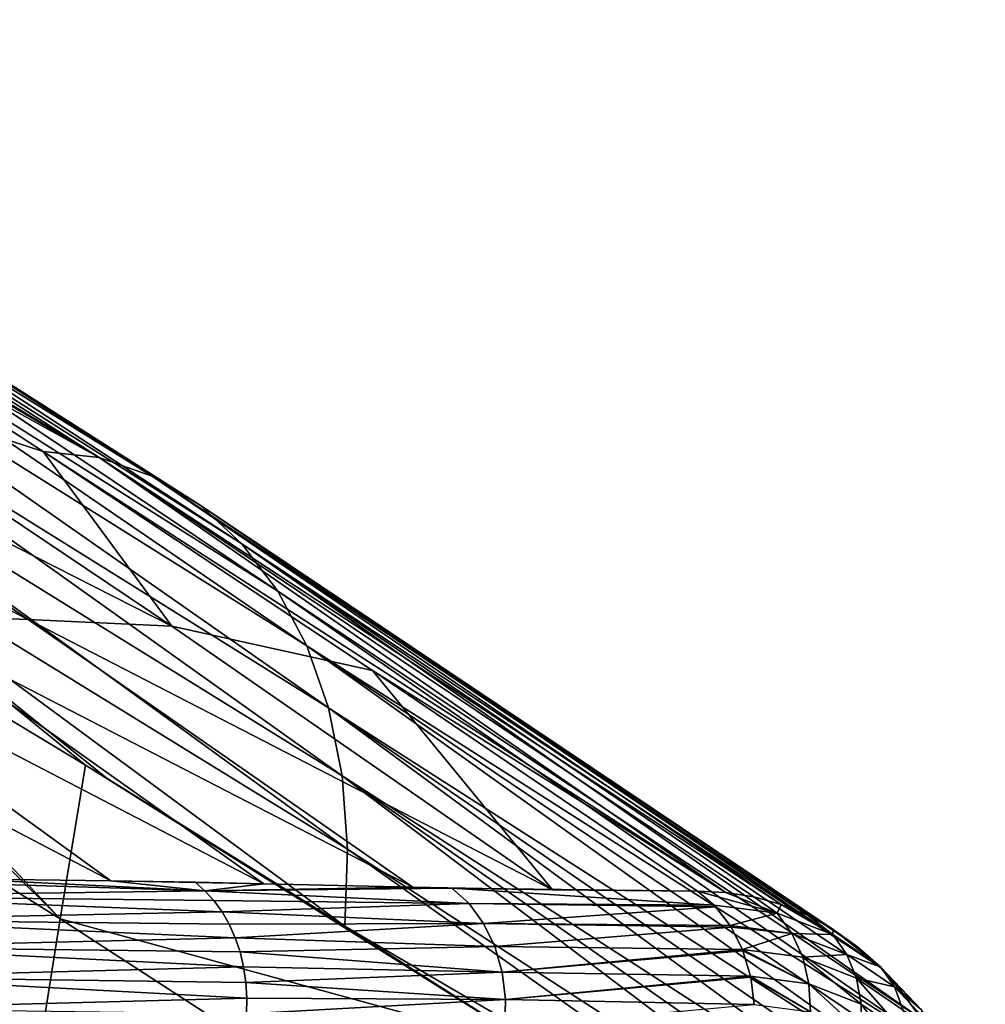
# Model space of a CAD drawing. Header units: metres. Extents: x -81 to 81, y -160 to 24.
# Tile 424 of 424: x 73.63 to 80.63, y -30.4 to -23.27. Entities that reach past the tile are written whole.
import ezdxf

# ---------------------------------------------------------------- set-up
doc = ezdxf.new("R2010")
doc.units = ezdxf.units.M
doc.layers.add('solid_501850_SW0001', color=7, linetype='CONTINUOUS')

msp = doc.modelspace()

# ---------------------------------------------------------------- linework, layer by layer
at = {"layer": 'solid_501850_SW0001'}
for points in [[(68.924377, -23.269735, 57.729954), (74.209518, -26.441969, 60.72348), (69.352821, -23.333488, 57.13459)], [(70.443069, -24.228901, 58.820374), (74.209518, -26.441969, 60.72348), (68.924377, -23.269735, 57.729954)], [(69.352821, -23.333488, 57.13459), (74.209518, -26.441969, 60.72348), (74.59346, -26.576172, 60.133121)], [(69.352821, -23.333488, 57.13459), (74.59346, -26.576172, 60.133121), (69.75914, -23.491259, 56.505722)], [(69.75914, -23.491259, 56.505722), (74.59346, -26.576172, 60.133121), (74.940308, -26.787651, 59.525368)], [(69.75914, -23.491259, 56.505722), (74.940308, -26.787651, 59.525368), (70.127022, -23.727076, 55.858139)], [(70.127022, -23.727076, 55.858139), (74.940308, -26.787651, 59.525368), (75.244461, -27.067513, 58.914726)], [(70.127022, -23.727076, 55.858139), (75.244461, -27.067513, 58.914726), (70.450478, -24.0317, 55.207054)], [(70.450478, -24.0317, 55.207054), (75.244461, -27.067513, 58.914726), (75.503128, -27.409243, 58.310463)], [(70.450478, -24.0317, 55.207054), (75.503128, -27.409243, 58.310463), (70.726433, -24.398743, 54.561882)], [(71.949432, -25.193647, 59.915546), (74.209518, -26.441969, 60.72348), (70.443069, -24.228901, 58.820374)], [(70.726433, -24.398743, 54.561882), (75.503128, -27.409243, 58.310463), (75.713341, -27.806686, 57.721691)], [(70.726433, -24.398743, 54.561882), (75.713341, -27.806686, 57.721691), (70.951744, -24.822121, 53.931831)], [(70.951744, -24.822121, 53.931831), (75.713341, -27.806686, 57.721691), (75.871025, -28.25469, 57.157776)], [(70.951744, -24.822121, 53.931831), (75.871025, -28.25469, 57.157776), (71.122475, -25.296478, 53.326298)], [(71.949165, -25.794092, 61.826294), (73.802719, -26.399252, 61.282063), (71.949432, -25.193647, 59.915546)], [(71.949432, -25.193647, 59.915546), (73.802719, -26.399252, 61.282063), (74.209518, -26.441969, 60.72348)], [(71.122475, -25.296478, 53.326298), (75.871025, -28.25469, 57.157776), (75.971771, -28.74819, 56.62838)], [(71.122475, -25.296478, 53.326298), (75.971771, -28.74819, 56.62838), (71.234383, -25.816456, 52.754955)], [(73.695381, -27.616371, 65.182961), (69.932457, -25.691992, 64.151726), (72.645317, -27.577599, 66.38929)], [(73.695381, -27.616371, 65.182961), (70.943069, -25.736265, 62.989822), (69.932457, -25.691992, 64.151726)], [(74.734985, -27.663351, 63.969494), (70.943069, -25.736265, 62.989822), (73.695381, -27.616371, 65.182961)], [(74.734985, -27.663351, 63.969494), (71.949165, -25.794092, 61.826294), (70.943069, -25.736265, 62.989822)], [(71.234383, -25.816456, 52.754955), (75.971771, -28.74819, 56.62838), (76.01004, -29.278271, 56.148006)], [(71.234383, -25.816456, 52.754955), (76.01004, -29.278271, 56.148006), (71.281769, -26.372585, 52.232952)], [(74.734985, -27.663351, 63.969494), (73.802719, -26.399252, 61.282063), (71.949165, -25.794092, 61.826294)], [(74.109131, -28.67067, 54.162468), (71.269844, -26.958542, 51.78973), (71.281769, -26.372585, 52.232952)], [(71.281769, -26.372585, 52.232952), (76.01004, -29.278271, 56.148006), (75.988831, -29.837988, 55.742531)], [(74.266327, -28.767248, 54.294331), (71.281769, -26.372585, 52.232952), (75.988831, -29.837988, 55.742531)], [(74.266327, -28.767248, 54.294331), (74.109131, -28.67067, 54.162468), (71.281769, -26.372585, 52.232952)], [(78.751648, -29.593388, 64.610497), (73.802719, -26.399252, 61.282063), (76.190666, -27.983849, 63.074974)], [(74.734985, -27.663351, 63.969494), (76.190666, -27.983849, 63.074974), (73.802719, -26.399252, 61.282063)], [(78.751648, -29.593388, 64.610497), (74.209518, -26.441969, 60.72348), (73.802719, -26.399252, 61.282063)], [(79.152428, -29.680527, 64.030022), (74.59346, -26.576172, 60.133121), (74.209518, -26.441969, 60.72348)], [(78.954201, -29.625719, 64.326591), (79.152428, -29.680527, 64.030022), (74.209518, -26.441969, 60.72348)], [(78.751648, -29.593388, 64.610497), (78.954201, -29.625719, 64.326591), (74.209518, -26.441969, 60.72348)], [(79.530205, -29.860407, 63.404766), (74.940308, -26.787651, 59.525368), (74.59346, -26.576172, 60.133121)], [(79.344872, -29.758564, 63.722267), (79.530205, -29.860407, 63.404766), (74.59346, -26.576172, 60.133121)], [(79.152428, -29.680527, 64.030022), (79.344872, -29.758564, 63.722267), (74.59346, -26.576172, 60.133121)], [(70.641571, -27.732384, 50.596813), (70.802345, -26.682409, 51.400654), (73.92643, -29.784658, 53.323544)], [(73.92643, -29.784658, 53.323544), (70.802345, -26.682409, 51.400654), (71.269844, -26.958542, 51.78973)], [(79.873444, -30.137127, 62.746552), (75.244461, -27.067513, 58.914726), (74.940308, -26.787651, 59.525368)], [(79.706947, -29.986544, 63.078926), (79.873444, -30.137127, 62.746552), (74.940308, -26.787651, 59.525368)], [(79.530205, -29.860407, 63.404766), (79.706947, -29.986544, 63.078926), (74.940308, -26.787651, 59.525368)], [(73.92643, -29.784658, 53.323544), (71.269844, -26.958542, 51.78973), (74.109131, -28.67067, 54.162468)], [(80.167763, -30.508911, 62.073639), (75.503128, -27.409243, 58.310463), (75.244461, -27.067513, 58.914726)], [(80.027832, -30.311796, 62.41008), (80.167763, -30.508911, 62.073639), (75.244461, -27.067513, 58.914726)], [(79.873444, -30.137127, 62.746552), (80.027832, -30.311796, 62.41008), (75.244461, -27.067513, 58.914726)], [(80.290955, -30.725571, 61.742344), (75.713341, -27.806686, 57.721691), (75.503128, -27.409243, 58.310463)], [(80.167763, -30.508911, 62.073639), (80.290955, -30.725571, 61.742344), (75.503128, -27.409243, 58.310463)], [(74.294212, -29.507711, 69.900307), (70.517693, -27.533373, 68.778412), (73.192101, -29.493639, 71.123077)], [(74.294212, -29.507711, 69.900307), (71.586067, -27.55002, 67.587807), (70.517693, -27.533373, 68.778412)], [(75.403198, -29.530855, 68.656242), (71.586067, -27.55002, 67.587807), (74.294212, -29.507711, 69.900307)], [(75.403198, -29.530855, 68.656242), (72.645317, -27.577599, 66.38929), (71.586067, -27.55002, 67.587807)], [(76.483963, -29.555817, 67.411972), (72.645317, -27.577599, 66.38929), (75.403198, -29.530855, 68.656242)], [(76.483963, -29.555817, 67.411972), (73.695381, -27.616371, 65.182961), (72.645317, -27.577599, 66.38929)], [(77.49437, -29.573509, 66.197609), (73.695381, -27.616371, 65.182961), (76.483963, -29.555817, 67.411972)], [(77.49437, -29.573509, 66.197609), (74.734985, -27.663351, 63.969494), (73.695381, -27.616371, 65.182961)], [(77.49437, -29.573509, 66.197609), (76.190666, -27.983849, 63.074974), (74.734985, -27.663351, 63.969494)], [(70.483246, -28.788628, 49.811275), (70.641571, -27.732384, 50.596813), (73.749916, -30.897308, 52.490707)], [(70.641571, -27.732384, 50.596813), (73.92643, -29.784658, 53.323544), (73.749916, -30.897308, 52.490707)], [(80.480659, -31.20344, 61.115273), (75.871025, -28.25469, 57.157776), (75.713341, -27.806686, 57.721691)], [(80.395538, -30.95822, 61.421547), (80.480659, -31.20344, 61.115273), (75.713341, -27.806686, 57.721691)], [(80.290955, -30.725571, 61.742344), (80.395538, -30.95822, 61.421547), (75.713341, -27.806686, 57.721691)], [(78.751648, -29.593388, 64.610497), (76.190666, -27.983849, 63.074974), (78.546219, -29.582447, 64.880486)], [(77.49437, -29.573509, 66.197609), (78.546219, -29.582447, 64.880486), (76.190666, -27.983849, 63.074974)], [(80.593567, -31.723492, 60.552338), (75.971771, -28.74819, 56.62838), (75.871025, -28.25469, 57.157776)], [(80.546547, -31.459229, 60.825069), (80.593567, -31.723492, 60.552338), (75.871025, -28.25469, 57.157776)], [(80.480659, -31.20344, 61.115273), (80.546547, -31.459229, 60.825069), (75.871025, -28.25469, 57.157776)], [(73.92643, -29.784658, 53.323544), (74.109131, -28.67067, 54.162468), (77.404427, -30.735371, 56.937317)], [(74.109131, -28.67067, 54.162468), (75.988831, -29.837988, 55.742531), (77.404427, -30.735371, 56.937317)], [(74.266327, -28.767248, 54.294331), (75.988831, -29.837988, 55.742531), (74.109131, -28.67067, 54.162468)], [(80.63311, -32.268044, 60.064133), (76.01004, -29.278271, 56.148006), (75.971771, -28.74819, 56.62838)], [(80.622215, -31.993786, 60.298447), (80.63311, -32.268044, 60.064133), (75.971771, -28.74819, 56.62838)], [(80.593567, -31.723492, 60.552338), (80.622215, -31.993786, 60.298447), (75.971771, -28.74819, 56.62838)], [(70.483246, -28.788628, 49.811275), (73.749916, -30.897308, 52.490707), (73.570374, -32.015556, 51.669205)], [(80.626938, -32.54488, 59.849358), (75.988831, -29.837988, 55.742531), (76.01004, -29.278271, 56.148006)], [(80.63311, -32.268044, 60.064133), (80.626938, -32.54488, 59.849358), (76.01004, -29.278271, 56.148006)], [(74.975395, -29.58036, 69.283424), (73.192101, -29.493639, 71.123077), (72.060196, -29.48877, 72.367058)], [(72.195816, -29.620481, 72.49102), (74.975395, -29.58036, 69.283424), (72.060196, -29.48877, 72.367058)], [(74.975395, -29.58036, 69.283424), (74.294212, -29.507711, 69.900307), (73.192101, -29.493639, 71.123077)], [(74.903976, -29.519394, 69.218262), (75.403198, -29.530855, 68.656242), (74.294212, -29.507711, 69.900307)], [(74.975395, -29.58036, 69.283424), (74.903976, -29.519394, 69.218262), (74.294212, -29.507711, 69.900307)], [(74.975395, -29.58036, 69.283424), (75.403198, -29.530855, 68.656242), (74.903976, -29.519394, 69.218262)], [(74.975395, -29.58036, 69.283424), (76.483963, -29.555817, 67.411972), (75.403198, -29.530855, 68.656242)], [(72.195816, -29.620481, 72.49102), (75.041054, -29.651962, 69.343643), (74.975395, -29.58036, 69.283424)], [(74.975395, -29.58036, 69.283424), (76.745491, -29.561071, 67.102745), (76.483963, -29.555817, 67.411972)], [(74.975395, -29.58036, 69.283424), (76.764801, -29.561441, 67.079773), (76.745491, -29.561071, 67.102745)], [(74.975395, -29.58036, 69.283424), (76.891205, -29.674074, 67.185699), (76.764801, -29.561441, 67.079773)], [(74.975395, -29.58036, 69.283424), (75.041054, -29.651962, 69.343643), (76.891205, -29.674074, 67.185699)], [(76.764801, -29.561441, 67.079773), (77.49437, -29.573509, 66.197609), (76.483963, -29.555817, 67.411972)], [(76.745491, -29.561071, 67.102745), (76.764801, -29.561441, 67.079773), (76.483963, -29.555817, 67.411972)], [(76.764801, -29.561441, 67.079773), (78.546219, -29.582447, 64.880486), (77.49437, -29.573509, 66.197609)], [(78.667397, -29.685448, 64.975273), (78.546219, -29.582447, 64.880486), (76.764801, -29.561441, 67.079773)], [(76.891205, -29.674074, 67.185699), (78.667397, -29.685448, 64.975273), (76.764801, -29.561441, 67.079773)], [(79.123291, -29.742901, 64.358864), (78.751648, -29.593388, 64.610497), (78.546219, -29.582447, 64.880486)], [(78.667397, -29.685448, 64.975273), (79.123291, -29.742901, 64.358864), (78.546219, -29.582447, 64.880486)], [(79.123291, -29.742901, 64.358864), (78.954201, -29.625719, 64.326591), (78.751648, -29.593388, 64.610497)], [(72.195816, -29.620481, 72.49102), (75.100098, -29.733259, 69.39814), (75.041054, -29.651962, 69.343643)], [(72.306168, -29.790167, 72.591888), (75.100098, -29.733259, 69.39814), (72.195816, -29.620481, 72.49102)], [(75.041054, -29.651962, 69.343643), (75.100098, -29.733259, 69.39814), (76.891205, -29.674074, 67.185699)], [(75.100098, -29.733259, 69.39814), (76.99633, -29.817236, 67.277092), (76.891205, -29.674074, 67.185699)], [(76.891205, -29.674074, 67.185699), (78.678856, -29.697475, 64.984184), (78.667397, -29.685448, 64.975273)], [(76.99633, -29.817236, 67.277092), (78.678856, -29.697475, 64.984184), (76.891205, -29.674074, 67.185699)], [(79.123291, -29.742901, 64.358864), (79.152428, -29.680527, 64.030022), (78.954201, -29.625719, 64.326591)], [(72.306168, -29.790167, 72.591888), (75.151741, -29.823193, 69.446198), (75.100098, -29.733259, 69.39814)], [(75.100098, -29.733259, 69.39814), (75.151741, -29.823193, 69.446198), (76.99633, -29.817236, 67.277092)], [(76.99633, -29.817236, 67.277092), (78.782967, -29.832151, 65.06517), (78.678856, -29.697475, 64.984184)], [(78.782967, -29.832151, 65.06517), (79.123291, -29.742901, 64.358864), (78.667397, -29.685448, 64.975273)], [(78.678856, -29.697475, 64.984184), (78.782967, -29.832151, 65.06517), (78.667397, -29.685448, 64.975273)], [(78.782967, -29.832151, 65.06517), (79.231499, -29.8897, 64.457352), (79.123291, -29.742901, 64.358864)], [(79.123291, -29.742901, 64.358864), (79.527496, -29.897173, 63.733284), (79.152428, -29.680527, 64.030022)], [(79.231499, -29.8897, 64.457352), (79.527496, -29.897173, 63.733284), (79.123291, -29.742901, 64.358864)], [(79.527496, -29.897173, 63.733284), (79.344872, -29.758564, 63.722267), (79.152428, -29.680527, 64.030022)], [(72.306168, -29.790167, 72.591888), (75.195313, -29.920586, 69.48719), (75.151741, -29.823193, 69.446198)], [(72.385551, -29.989105, 72.664452), (75.195313, -29.920586, 69.48719), (72.306168, -29.790167, 72.591888)], [(73.749916, -30.897308, 52.490707), (73.92643, -29.784658, 53.323544), (77.204102, -31.907764, 56.066479)], [(73.92643, -29.784658, 53.323544), (77.404427, -30.735371, 56.937317), (77.204102, -31.907764, 56.066479)], [(75.151741, -29.823193, 69.446198), (75.195313, -29.920586, 69.48719), (76.99633, -29.817236, 67.277092)], [(75.195313, -29.920586, 69.48719), (77.077377, -29.985226, 67.348595), (76.99633, -29.817236, 67.277092)], [(76.99633, -29.817236, 67.277092), (78.790588, -29.844265, 65.071106), (78.782967, -29.832151, 65.06517)], [(77.077377, -29.985226, 67.348595), (78.790588, -29.844265, 65.071106), (76.99633, -29.817236, 67.277092)], [(79.527496, -29.897173, 63.733284), (79.530205, -29.860407, 63.404766), (79.344872, -29.758564, 63.722267)], [(80.626938, -32.54488, 59.849358), (77.404427, -30.735371, 56.937317), (75.988831, -29.837988, 55.742531)], [(77.077377, -29.985226, 67.348595), (78.872139, -30.005886, 65.134628), (78.790588, -29.844265, 65.071106)], [(78.790588, -29.844265, 65.071106), (79.231499, -29.8897, 64.457352), (78.782967, -29.832151, 65.06517)], [(78.790588, -29.844265, 65.071106), (78.872139, -30.005886, 65.134628), (79.231499, -29.8897, 64.457352)], [(79.527496, -29.897173, 63.733284), (79.876793, -30.134491, 63.108902), (79.530205, -29.860407, 63.404766)], [(79.876793, -30.134491, 63.108902), (79.706947, -29.986544, 63.078926), (79.530205, -29.860407, 63.404766)], [(72.385551, -29.989105, 72.664452), (75.230247, -30.024168, 69.520584), (75.195313, -29.920586, 69.48719)], [(75.195313, -29.920586, 69.48719), (75.230247, -30.024168, 69.520584), (77.077377, -29.985226, 67.348595)], [(78.872139, -30.005886, 65.134628), (79.309814, -30.062927, 64.539917), (79.231499, -29.8897, 64.457352)], [(79.231499, -29.8897, 64.457352), (79.629921, -30.042723, 63.839512), (79.527496, -29.897173, 63.733284)], [(79.309814, -30.062927, 64.539917), (79.629921, -30.042723, 63.839512), (79.231499, -29.8897, 64.457352)], [(79.629921, -30.042723, 63.839512), (79.876793, -30.134491, 63.108902), (79.527496, -29.897173, 63.733284)], [(72.385551, -29.989105, 72.664452), (75.256096, -30.132584, 69.545929), (75.230247, -30.024168, 69.520584)], [(72.429909, -30.207123, 72.704994), (75.256096, -30.132584, 69.545929), (72.385551, -29.989105, 72.664452)], [(75.230247, -30.024168, 69.520584), (77.131104, -30.171335, 67.397346), (77.077377, -29.985226, 67.348595)], [(75.230247, -30.024168, 69.520584), (75.256096, -30.132584, 69.545929), (77.131104, -30.171335, 67.397346)], [(77.131104, -30.171335, 67.397346), (78.872139, -30.005886, 65.134628), (77.077377, -29.985226, 67.348595)], [(77.131104, -30.171335, 67.397346), (78.87645, -30.016727, 65.137985), (78.872139, -30.005886, 65.134628)], [(77.131104, -30.171335, 67.397346), (78.931107, -30.199188, 65.180618), (78.87645, -30.016727, 65.137985)], [(79.354874, -30.25514, 64.603027), (79.309814, -30.062927, 64.539917), (78.872139, -30.005886, 65.134628)], [(78.87645, -30.016727, 65.137985), (79.354874, -30.25514, 64.603027), (78.872139, -30.005886, 65.134628)], [(78.87645, -30.016727, 65.137985), (78.931107, -30.199188, 65.180618), (79.354874, -30.25514, 64.603027)], [(79.876793, -30.134491, 63.108902), (79.873444, -30.137127, 62.746552), (79.706947, -29.986544, 63.078926)], [(79.309814, -30.062927, 64.539917), (79.69957, -30.213493, 63.934101), (79.629921, -30.042723, 63.839512)], [(79.733452, -30.402145, 64.012978), (79.69957, -30.213493, 63.934101), (79.309814, -30.062927, 64.539917)], [(79.354874, -30.25514, 64.603027), (79.733452, -30.402145, 64.012978), (79.309814, -30.062927, 64.539917)], [(79.629921, -30.042723, 63.839512), (79.974777, -30.2778, 63.222137), (79.876793, -30.134491, 63.108902)], [(79.69957, -30.213493, 63.934101), (79.974777, -30.2778, 63.222137), (79.629921, -30.042723, 63.839512)], [(72.429909, -30.207123, 72.704994), (75.272507, -30.244417, 69.562912), (75.256096, -30.132584, 69.545929)], [(75.256096, -30.132584, 69.545929), (75.272507, -30.244417, 69.562912), (77.131104, -30.171335, 67.397346)], [(75.272507, -30.244417, 69.562912), (77.155373, -30.368143, 67.42141), (77.131104, -30.171335, 67.397346)], [(77.155373, -30.368143, 67.42141), (78.931107, -30.199188, 65.180618), (77.131104, -30.171335, 67.397346)], [(79.876793, -30.134491, 63.108902), (80.170303, -30.443745, 62.492882), (79.873444, -30.137127, 62.746552)], [(80.170303, -30.443745, 62.492882), (80.027832, -30.311796, 62.41008), (79.873444, -30.137127, 62.746552)], [(79.974777, -30.2778, 63.222137), (80.170303, -30.443745, 62.492882), (79.876793, -30.134491, 63.108902)], [(72.429909, -30.207123, 72.704994), (75.279274, -30.358208, 69.571304), (75.272507, -30.244417, 69.562912)], [(72.436981, -30.433069, 72.711456), (75.279274, -30.358208, 69.571304), (72.429909, -30.207123, 72.704994)], [(75.272507, -30.244417, 69.562912), (75.279274, -30.358208, 69.571304), (77.155373, -30.368143, 67.42141)], [(77.155373, -30.368143, 67.42141), (78.932899, -30.207685, 65.182014), (78.931107, -30.199188, 65.180618)], [(77.155373, -30.368143, 67.42141), (78.957375, -30.403757, 65.201141), (78.932899, -30.207685, 65.182014)], [(79.364761, -30.458088, 64.643921), (79.354874, -30.25514, 64.603027), (78.931107, -30.199188, 65.180618)], [(78.932899, -30.207685, 65.182014), (79.364761, -30.458088, 64.643921), (78.931107, -30.199188, 65.180618)], [(78.932899, -30.207685, 65.182014), (78.957375, -30.403757, 65.201141), (79.364761, -30.458088, 64.643921)], [(79.69957, -30.213493, 63.934101), (80.037674, -30.444693, 63.327728), (79.974777, -30.2778, 63.222137)], [(80.062782, -30.627998, 63.421143), (80.037674, -30.444693, 63.327728), (79.69957, -30.213493, 63.934101)], [(79.733452, -30.402145, 64.012978), (80.062782, -30.627998, 63.421143), (79.69957, -30.213493, 63.934101)], [(79.730133, -30.600586, 64.072746), (79.733452, -30.402145, 64.012978), (79.354874, -30.25514, 64.603027)], [(79.364761, -30.458088, 64.643921), (79.730133, -30.600586, 64.072746), (79.354874, -30.25514, 64.603027)], [(79.974777, -30.2778, 63.222137), (80.264977, -30.584059, 62.612499), (80.170303, -30.443745, 62.492882)], [(80.037674, -30.444693, 63.327728), (80.264977, -30.584059, 62.612499), (79.974777, -30.2778, 63.222137)], [(80.170303, -30.443745, 62.492882), (80.167763, -30.508911, 62.073639), (80.027832, -30.311796, 62.41008)], [(72.436981, -30.433069, 72.711456), (75.276306, -30.472469, 69.570999), (75.279274, -30.358208, 69.571304)], [(75.279274, -30.358208, 69.571304), (75.276306, -30.472469, 69.570999), (77.155373, -30.368143, 67.42141)], [(75.276306, -30.472469, 69.570999), (77.149216, -30.567795, 67.419815), (77.155373, -30.368143, 67.42141)], [(77.149216, -30.567795, 67.419815), (78.957375, -30.403757, 65.201141), (77.155373, -30.368143, 67.42141)], [(79.730133, -30.600586, 64.072746), (80.049034, -30.819855, 63.498348), (79.733452, -30.402145, 64.012978)], [(80.049034, -30.819855, 63.498348), (80.062782, -30.627998, 63.421143), (79.733452, -30.402145, 64.012978)]]:
    msp.add_3dface(points, dxfattribs=at)

doc.saveas('drawing.dxf')
